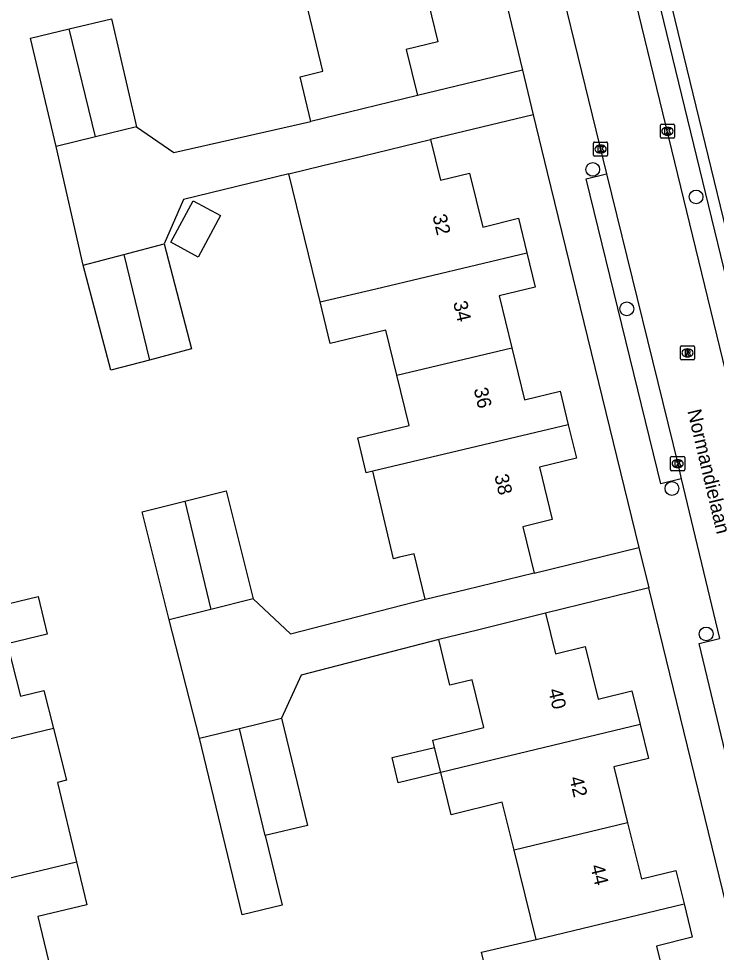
# Model space of a CAD drawing. Extents: x 158461 to 159795, y 387220 to 388672.
# Drawn here: x 159373.5 to 159423.2, y 388017.1 to 388083.5 of the extents above; entities that cross this region are included whole.
import ezdxf

# ---------------------------------------------------------------- set-up
doc = ezdxf.new("R2010")
doc.units = 0
for name, color, linetype in [('IMGEO_Boom', 7, 'Continuous'), ('IMGEO_Kolk', 7, 'Continuous'), ('IMGEO_Openbare_ruimte_label', 7, 'Continuous'), ('IMGEO_Pand', 7, 'Continuous'), ('IMGEO_Pand_nummerreeks', 7, 'Continuous'), ('IMGEO_Rijbaan_lokaal_open', 7, 'Continuous'), ('IMGEO_Rioolput', 7, 'Continuous'), ('IMGEO_Voetpad_open', 7, 'Continuous')]:
    doc.layers.add(name, color=color, linetype=linetype)

msp = doc.modelspace()

# ---------------------------------------------------------------- linework, layer by layer
at = {"layer": 'IMGEO_Boom'}
for centre in [(159414.366, 388072.798), (159421.717, 388070.843), (159416.788, 388062.882), (159419.998, 388050.109), (159422.433, 388039.761)]:
    msp.add_circle(centre, 0.489, dxfattribs=at)
at = {"layer": 'IMGEO_Kolk'}
for p, q in [((159419.178, 388075.085), (159419.178, 388075.937)), ((159419.253, 388076.011), (159420.105, 388076.011)), ((159419.666, 388075.791), (159419.691, 388075.791)), ((159420.179, 388075.937), (159420.179, 388075.085)), ((159419.689, 388075.231), (159419.664, 388075.231)), ((159414.421, 388073.821), (159414.421, 388074.673)), ((159414.496, 388074.747), (159415.348, 388074.747)), ((159414.909, 388074.527), (159414.934, 388074.527)), ((159415.422, 388074.673), (159415.422, 388073.821)), ((159420.105, 388075.011), (159419.253, 388075.011)), ((159415.348, 388073.747), (159414.496, 388073.747)), ((159414.932, 388073.967), (159414.907, 388073.967)), ((159419.905, 388051.449), (159419.905, 388052.301)), ((159419.98, 388052.375), (159420.832, 388052.375)), ((159420.393, 388052.155), (159420.418, 388052.155)), ((159420.906, 388052.301), (159420.906, 388051.449)), ((159420.832, 388051.375), (159419.98, 388051.375)), ((159420.416, 388051.595), (159420.391, 388051.595))]:
    msp.add_line(p, q, dxfattribs=at)
for points in [[(159419.178, 388075.085), (159419.178, 388075.937)], [(159419.253, 388076.011), (159420.105, 388076.011)], [(159419.499, 388075.711), (159419.622, 388075.711), (159419.622, 388075.56), (159419.752, 388075.711), (159419.916, 388075.711), (159419.77, 388075.56), (159419.923, 388075.311), (159419.771, 388075.311), (159419.686, 388075.475), (159419.622, 388075.408), (159419.622, 388075.311), (159419.499, 388075.311), (159419.499, 388075.711)], [(159420.179, 388075.937), (159420.179, 388075.085)], [(159414.421, 388073.821), (159414.421, 388074.673)], [(159414.496, 388074.747), (159415.348, 388074.747)], [(159414.742, 388074.447), (159414.865, 388074.447), (159414.865, 388074.296), (159414.995, 388074.447), (159415.159, 388074.447), (159415.013, 388074.296), (159415.166, 388074.047), (159415.014, 388074.047), (159414.929, 388074.211), (159414.865, 388074.144), (159414.865, 388074.047), (159414.742, 388074.047), (159414.742, 388074.447)], [(159415.422, 388074.673), (159415.422, 388073.821)], [(159420.105, 388075.011), (159419.253, 388075.011)], [(159415.348, 388073.747), (159414.496, 388073.747)], [(159419.905, 388051.449), (159419.905, 388052.301)], [(159419.98, 388052.375), (159420.832, 388052.375)], [(159420.226, 388052.075), (159420.349, 388052.075), (159420.349, 388051.924), (159420.479, 388052.075), (159420.643, 388052.075), (159420.497, 388051.924), (159420.65, 388051.675), (159420.498, 388051.675), (159420.413, 388051.839), (159420.349, 388051.772), (159420.349, 388051.675), (159420.226, 388051.675), (159420.226, 388052.075)], [(159420.906, 388052.301), (159420.906, 388051.449)], [(159420.832, 388051.375), (159419.98, 388051.375)]]:
    msp.add_lwpolyline(points, dxfattribs=at)
for centre, start, end in [((159419.255, 388075.935), 91.55205, 178.44795), ((159419.255, 388075.935), 91.55205, 178.44795), ((159420.103, 388075.935), 1.55205, 88.44795), ((159420.103, 388075.935), 1.55205, 88.44795), ((159419.255, 388075.087), 181.55205, 268.44795), ((159419.255, 388075.087), 181.55205, 268.44795), ((159420.103, 388075.087), 271.55205, 358.44795), ((159420.103, 388075.087), 271.55205, 358.44795), ((159414.498, 388074.671), 91.55205, 178.44795), ((159414.498, 388074.671), 91.55205, 178.44795), ((159415.346, 388074.671), 1.55205, 88.44795), ((159415.346, 388074.671), 1.55205, 88.44795), ((159414.498, 388073.823), 181.55205, 268.44795), ((159414.498, 388073.823), 181.55205, 268.44795), ((159415.346, 388073.823), 271.55205, 358.44795), ((159415.346, 388073.823), 271.55205, 358.44795), ((159419.982, 388052.299), 91.55205, 178.44795), ((159419.982, 388052.299), 91.55205, 178.44795), ((159420.83, 388052.299), 1.55205, 88.44795), ((159420.83, 388052.299), 1.55205, 88.44795), ((159419.982, 388051.451), 181.55205, 268.44795), ((159419.982, 388051.451), 181.55205, 268.44795), ((159420.83, 388051.451), 271.55205, 358.44795), ((159420.83, 388051.451), 271.55205, 358.44795)]:
    msp.add_arc(centre, 0.0765, start, end, dxfattribs=at)
for centre, major_axis, ratio, start_param, end_param in [((159419.665, 388075.511), (-0.387, 0.002), 0.722429, 4.712389, 7.853982), ((159419.69, 388075.511), (-0.39, 0.002), 0.717154, 1.570796, 4.712389), ((159414.908, 388074.247), (-0.387, 0.002), 0.722429, 4.712389, 7.853982), ((159414.933, 388074.247), (-0.39, 0.002), 0.717154, 1.570796, 4.712389), ((159420.392, 388051.875), (-0.387, 0.002), 0.722429, 4.712389, 7.853982), ((159420.417, 388051.875), (-0.39, 0.002), 0.717154, 1.570796, 4.712389)]:
    msp.add_ellipse(centre, major_axis=major_axis, ratio=ratio, start_param=start_param, end_param=end_param, dxfattribs=at)
at = {"layer": 'IMGEO_Pand'}
for points in [[(159404.289, 388088.59), (159404.871, 388086.189), (159402.446, 388085.601), (159403.351, 388081.869), (159401.097, 388081.323), (159401.891, 388078.049)], [(159394.313, 388076.211), (159393.541, 388079.394), (159395.17, 388079.789), (159393.659, 388086.021)], [(159377.124, 388082.796), (159380.128, 388083.515), (159381.919, 388075.821)], [(159376.202, 388074.425), (159374.357, 388082.134), (159377.124, 388082.796)], [(159378.989, 388075.106), (159377.124, 388082.796)], [(159401.891, 388078.049), (159397.032, 388076.871), (159394.313, 388076.211)], [(159381.919, 388075.821), (159378.989, 388075.106)], [(159378.989, 388075.106), (159376.202, 388074.425)], [(159392.754, 388072.479), (159395.175, 388073.067), (159397.97, 388073.746), (159402.828, 388074.926)], [(159402.828, 388074.926), (159403.533, 388072.025), (159405.609, 388072.529), (159406.539, 388068.701), (159409.086, 388069.32), (159409.68, 388066.873)], [(159394.966, 388063.371), (159392.754, 388072.479)], [(159385.95, 388070.565), (159387.881, 388069.519), (159386.284, 388066.569), (159384.352, 388067.615), (159385.95, 388070.565)], [(159381.015, 388066.749), (159383.867, 388067.5)], [(159383.867, 388067.5), (159385.832, 388060.032), (159382.835, 388059.244)], [(159378.119, 388065.987), (159381.015, 388066.749)], [(159381.015, 388066.749), (159382.835, 388059.244)], [(159394.966, 388063.371), (159398.94, 388064.317), (159409.68, 388066.873)], [(159409.68, 388066.873), (159410.274, 388064.426), (159407.717, 388063.805), (159408.616, 388060.105)], [(159382.835, 388059.244), (159380.084, 388058.52), (159378.119, 388065.987)], [(159400.436, 388058.159), (159399.655, 388061.372), (159395.686, 388060.408), (159394.966, 388063.371)], [(159400.436, 388058.159), (159408.616, 388060.105)], [(159408.616, 388060.105), (159409.515, 388056.406), (159412.049, 388057.022), (159412.627, 388054.643)], [(159398.714, 388051.332), (159398.235, 388051.218), (159397.643, 388053.706), (159401.302, 388054.595), (159400.436, 388058.159)], [(159412.627, 388054.643), (159398.714, 388051.332)], [(159412.627, 388054.643), (159413.204, 388052.266), (159410.566, 388051.625), (159411.472, 388047.893), (159409.386, 388047.386), (159410.187, 388044.09)], [(159402.445, 388042.235), (159401.672, 388045.465), (159400.619, 388045.215), (159400.193, 388045.114), (159398.714, 388051.332)], [(159385.34, 388049.218), (159388.284, 388049.953), (159390.207, 388042.254)], [(159384.223, 388040.76), (159382.301, 388048.459), (159385.34, 388049.218)], [(159385.34, 388049.218), (159387.199, 388041.503)], [(159410.187, 388044.09), (159405.329, 388042.91), (159402.567, 388042.239), (159402.451, 388042.211), (159402.445, 388042.235)], [(159372.044, 388041.738), (159374.901, 388042.426), (159375.545, 388039.752), (159372.714, 388039.07), (159373.654, 388035.329), (159375.318, 388035.746), (159376, 388033.031)], [(159390.207, 388042.254), (159387.199, 388041.503)], [(159387.199, 388041.503), (159384.223, 388040.76)], [(159411.009, 388041.24), (159406.155, 388040.043), (159403.406, 388039.365)], [(159411.009, 388041.24), (159411.721, 388038.351), (159413.822, 388038.868), (159414.744, 388035.125), (159417.139, 388035.716), (159417.731, 388033.314)], [(159403.117, 388031.698), (159402.988, 388032.218), (159406.618, 388033.114), (159405.782, 388036.503), (159404.207, 388036.115), (159403.406, 388039.365)], [(159389.235, 388033.042), (159392.234, 388033.768)], [(159392.234, 388033.768), (159394.077, 388026.154), (159391.07, 388025.421)], [(159417.731, 388033.314), (159407.192, 388030.787), (159403.556, 388029.915)], [(159417.731, 388033.314), (159418.323, 388030.916), (159415.866, 388030.31), (159416.848, 388026.328)], [(159376, 388033.031), (159368.22, 388031.159)], [(159376, 388033.031), (159376.923, 388029.356), (159376.289, 388029.204), (159377.646, 388023.568)], [(159386.389, 388032.353), (159389.235, 388033.042)], [(159391.07, 388025.421), (159389.235, 388033.042)], [(159391.07, 388025.421), (159392.262, 388020.469), (159389.432, 388019.784), (159386.389, 388032.353)], [(159403.556, 388029.915), (159400.517, 388029.186), (159400.089, 388030.972), (159403.117, 388031.698)], [(159403.556, 388029.915), (159403.117, 388031.698)], [(159408.769, 388024.39), (159407.931, 388027.79), (159404.301, 388026.895), (159403.556, 388029.915)], [(159416.848, 388026.328), (159408.769, 388024.39)], [(159416.848, 388026.328), (159417.83, 388022.345), (159420.272, 388022.947), (159420.858, 388020.57)], [(159410.333, 388018.045), (159408.769, 388024.39)], [(159363.328, 388020.122), (159377.646, 388023.568)], [(159377.646, 388023.568), (159378.385, 388020.5), (159374.897, 388019.681), (159375.639, 388016.52)], [(159420.858, 388020.57), (159421.444, 388018.194), (159418.901, 388017.567), (159419.824, 388013.821), (159417.772, 388013.315), (159418.488, 388010.413), (159410.924, 388008.548), (159410.112, 388011.841), (159407.887, 388011.292), (159406.444, 388017.143), (159410.333, 388018.045)], [(159410.333, 388018.045), (159420.858, 388020.57)]]:
    msp.add_lwpolyline(points, dxfattribs=at)
at = {"layer": 'IMGEO_Rijbaan_lokaal_open'}
for points in [[(159426.825, 388046.131), (159414.874, 388095.271)], [(159412.276, 388085.035), (159415.355, 388072.477)], [(159415.355, 388072.477), (159420.431, 388051.77), (159420.664, 388050.797)], [(159420.664, 388050.797), (159423.392, 388039.429)]]:
    msp.add_lwpolyline(points, dxfattribs=at)
at = {"layer": 'IMGEO_Rioolput'}
for p, q in [((159420.605, 388059.324), (159420.605, 388060.176)), ((159420.68, 388060.25), (159421.532, 388060.25)), ((159421.093, 388060.03), (159421.118, 388060.03)), ((159421.606, 388060.176), (159421.606, 388059.324)), ((159421.532, 388059.25), (159420.68, 388059.25)), ((159421.116, 388059.47), (159421.091, 388059.47))]:
    msp.add_line(p, q, dxfattribs=at)
for points in [[(159420.605, 388059.324), (159420.605, 388060.176)], [(159420.68, 388060.25), (159421.532, 388060.25)], [(159421.194, 388059.948), (159420.942, 388059.95), (159420.942, 388059.55)], [(159421.12, 388059.869), (159421.066, 388059.869), (159421.066, 388059.788)], [(159421.066, 388059.788), (159421.118, 388059.788)], [(159421.606, 388060.176), (159421.606, 388059.324)], [(159421.532, 388059.25), (159420.68, 388059.25)], [(159420.942, 388059.55), (159421.066, 388059.55), (159421.066, 388059.712), (159421.077, 388059.712)], [(159421.124, 388059.683), (159421.195, 388059.55), (159421.335, 388059.55), (159421.27, 388059.676)]]:
    msp.add_lwpolyline(points, dxfattribs=at)
for centre, radius, start, end in [((159420.682, 388060.174), 0.0765, 91.55205, 178.44795), ((159420.682, 388060.174), 0.0765, 91.55205, 178.44795), ((159421.102, 388059.977), 0.19, 274.7715, 282.96867), ((159421.126, 388059.773), 0.0964, 77.00612, 93.18647), ((159421.14, 388059.83), 0.0378, 276.66336, 79.67722), ((159421.193, 388059.838), 0.109, 350.36119, 89.41601), ((159421.191, 388059.838), 0.112, 277.58423, 350.98172), ((159421.53, 388060.174), 0.0765, 1.55205, 88.44795), ((159421.53, 388060.174), 0.0765, 1.55205, 88.44795), ((159420.682, 388059.326), 0.0765, 181.55205, 268.44795), ((159420.682, 388059.326), 0.0765, 181.55205, 268.44795), ((159421.076, 388059.659), 0.0533, 26.02933, 88.69889), ((159421.175, 388059.623), 0.108, 29.51342, 73.79051), ((159421.53, 388059.326), 0.0765, 271.55205, 358.44795), ((159421.53, 388059.326), 0.0765, 271.55205, 358.44795)]:
    msp.add_arc(centre, radius, start, end, dxfattribs=at)
for centre, major_axis, ratio, start_param, end_param in [((159421.092, 388059.75), (-0.387, 0.002), 0.722429, 4.712389, 7.853982), ((159421.117, 388059.75), (-0.39, 0.002), 0.717154, 1.570796, 4.712389)]:
    msp.add_ellipse(centre, major_axis=major_axis, ratio=ratio, start_param=start_param, end_param=end_param, dxfattribs=at)
at = {"layer": 'IMGEO_Voetpad_open'}
for points in [[(159402.706, 388107.54), (159409.368, 388079.848)], [(159416.416, 388095.647), (159428.368, 388046.504), (159426.825, 388046.131)], [(159417.201, 388095.838), (159430.095, 388042.806)], [(159409.368, 388079.848), (159401.891, 388078.049)], [(159409.368, 388079.848), (159410.13, 388076.683)], [(159410.13, 388076.683), (159402.828, 388074.926)], [(159410.13, 388076.683), (159411.116, 388072.584), (159417.645, 388045.916)], [(159381.919, 388075.821), (159384.572, 388073.998), (159394.313, 388076.211)], [(159378.119, 388065.987), (159376.202, 388074.425)], [(159392.754, 388072.479), (159385.244, 388070.655), (159383.867, 388067.5)], [(159420.664, 388050.797), (159419.207, 388050.444), (159418.973, 388051.416), (159413.897, 388072.123), (159415.355, 388072.477)], [(159410.187, 388044.09), (159417.645, 388045.916)], [(159417.645, 388045.916), (159418.35, 388043.037)], [(159418.35, 388043.037), (159411.009, 388041.24)], [(159426.118, 388011.307), (159418.35, 388043.037)], [(159390.207, 388042.254), (159392.861, 388039.765), (159402.445, 388042.235)], [(159386.389, 388032.353), (159384.223, 388040.76)], [(159403.406, 388039.365), (159393.614, 388036.842), (159392.234, 388033.768)], [(159428.246, 388019.194), (159426.788, 388018.841), (159421.933, 388039.076), (159423.392, 388039.429)]]:
    msp.add_lwpolyline(points, dxfattribs=at)

# ---------------------------------------------------------------- texts
at = {"layer": 'IMGEO_Openbare_ruimte_label'}
msp.add_text('Normandielaan', height=1, rotation=283.48013, dxfattribs=at).set_placement((159421.087, 388055.622))
at = {"layer": 'IMGEO_Pand_nummerreeks'}
for s, rotation, p in [('32', 283.38652, (159402.959, 388069.496)), ('34', 283.38652, (159404.425, 388063.334)), ('36', 283.38652, (159405.891, 388057.175)), ('38', 283.38408, (159407.358, 388051.015)), ('40', 283.47576, (159411.191, 388035.773)), ('42', 283.47576, (159412.691, 388029.518)), ('44', 283.47566, (159414.19, 388023.253))]:
    msp.add_text(s, height=1, rotation=rotation, dxfattribs=at).set_placement(p)

doc.saveas('drawing.dxf')
